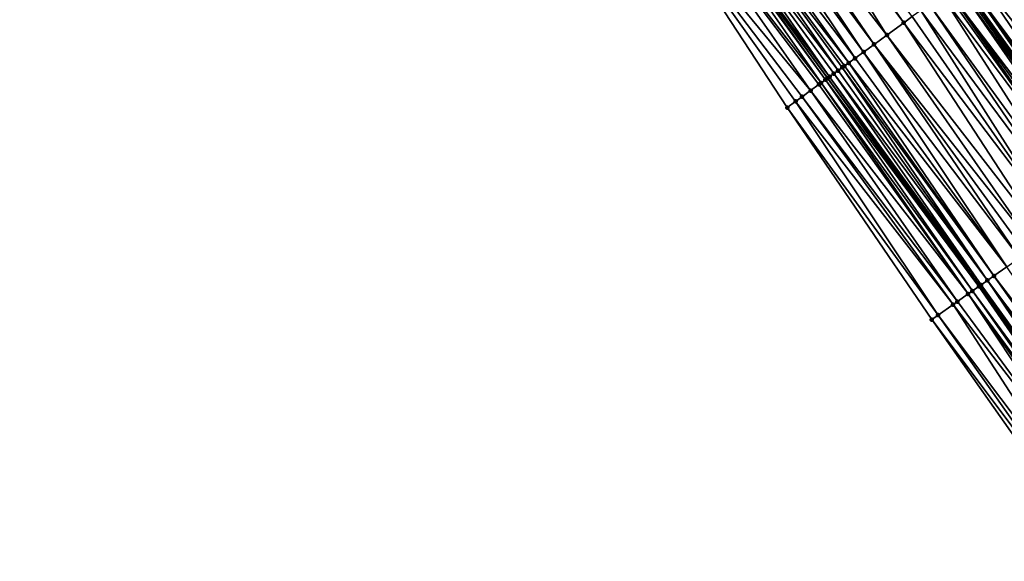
# Model space of a CAD drawing. Header units: feet. Extents: x 2004186 to 2014793, y 836912 to 864902.
# Tile 377 of 656: x 2009598 to 2009673, y 849208 to 849249. Entities that reach past the tile are written whole.
import ezdxf

# ---------------------------------------------------------------- set-up
doc = ezdxf.new("R2010")
doc.units = ezdxf.units.FT
doc.header["$LTSCALE"] = 100
doc.header["$MEASUREMENT"] = 0
for name, color, linetype, lineweight in [('EP_Travel Lane', 5, 'Continuous', 40), ('GPL_Skip Line', 2, 'Continuous', 40), ('Road Shots', 4, 'Continuous', 200), ('Road X-Section', 30, 'Continuous', 13)]:
    doc.layers.add(name, color=color, linetype=linetype, lineweight=lineweight)
doc.layers.add('I-77 SB_MM21-27-Surface-Border', color=7, linetype='Continuous')
doc.layers.add('I-77 SB_MM21-27-Surface-TIN', color=7, linetype='Continuous')

msp = doc.modelspace()

# ---------------------------------------------------------------- linework, layer by layer
at = {"layer": 'EP_Travel Lane'}
msp.add_polyline3d([(2009762.061131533, 849098.0198999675, 426.6504041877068), (2009750.965655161, 849114.3226856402, 426.583410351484), (2009739.700847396, 849130.8483745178, 426.5048936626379), (2009728.43596934, 849147.3741665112, 426.4609496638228), (2009717.171171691, 849163.8998405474, 426.3774458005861), (2009705.854541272, 849179.9433748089, 426.2394080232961), (2009694.301988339, 849196.2695737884, 426.2421832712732), (2009682.749522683, 849212.5956494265, 426.2020722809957), (2009671.197111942, 849228.9216474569, 426.1351139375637), (2009659.606643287, 849244.7816499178, 426.0817458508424), (2009647.804760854, 849260.9283043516, 426.0238451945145), (2009636.002914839, 849277.0749089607, 425.9473354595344), (2009624.382517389, 849292.970429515, 425.8941963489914), (2009612.464021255, 849309.0312690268, 425.8428847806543), (2009600.545613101, 849325.0919899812, 425.746965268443)], dxfattribs=at)
at = {"layer": 'GPL_Skip Line'}
msp.add_polyline3d([(2009772.510594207, 849104.9872873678, 427.1912455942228), (2009761.310572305, 849121.3920772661, 427.0964918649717), (2009750.001320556, 849137.8874181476, 427.0211621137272), (2009738.692047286, 849154.3827904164, 426.9563494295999), (2009727.382742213, 849170.8782090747, 426.9072543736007), (2009715.975979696, 849187.0854104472, 426.8281022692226), (2009704.447956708, 849203.4285671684, 426.7509124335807), (2009692.919903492, 849219.7717667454, 426.6885557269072), (2009681.391874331, 849236.1149322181, 426.6144188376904), (2009669.735576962, 849252.1509115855, 426.5385372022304), (2009657.971266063, 849268.324888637, 426.4793145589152), (2009646.206961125, 849284.4988574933, 426.4170270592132), (2009634.529143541, 849300.5488537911, 426.3617801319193), (2009622.567615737, 849316.5774326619, 426.2792342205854), (2009610.606079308, 849332.6060230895, 426.2010779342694)], dxfattribs=at)
at = {"layer": 'I-77 SB_MM21-27-Surface-Border', "color": 3, "linetype": 'ByBlock', "lineweight": -2}
msp.add_polyline3d([(2009759.976796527, 849096.630165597, 426.552056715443), (2009748.890434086, 849112.9045776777, 426.4880582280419), (2009736.948246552, 849128.9673550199, 426.3733212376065), (2009725.171064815, 849145.1431507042, 426.3259949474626), (2009713.559094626, 849161.4316635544, 426.2449530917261), (2009702.13163271, 849177.3169896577, 426.1681745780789), (2009690.603478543, 849193.6600956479, 426.1006655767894), (2009679.075289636, 849210.003250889, 426.0501650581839), (2009667.547138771, 849226.3463521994, 425.9810753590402), (2009656.521947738, 849242.5373537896, 425.9330669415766), (2009645.566244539, 849259.2996790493, 425.9222876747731), (2009633.801963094, 849275.473615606, 425.8479578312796), (2009622.078600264, 849291.2496153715, 425.7785576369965), (2009610.753423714, 849307.7536726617, 425.7722083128), (2009597.986232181, 849323.1804217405, 425.6315663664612)], dxfattribs=at)
at = {"layer": 'I-77 SB_MM21-27-Surface-TIN', "color": 128, "linetype": 'ByBlock', "lineweight": -2}
for points in [[(2009653.490838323, 849265.0651638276, 426.2750463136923), (2009651.873570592, 849263.8885393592, 426.204945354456), (2009664.123062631, 849248.0675485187, 426.2847778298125)], [(2009653.976018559, 849265.4181512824, 426.296119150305), (2009653.490838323, 849265.0651638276, 426.2750463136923), (2009665.416889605, 849249.0088305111, 426.3343127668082)], [(2009653.490838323, 849265.0651638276, 426.2750463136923), (2009664.123062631, 849248.0675485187, 426.2847778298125), (2009665.416889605, 849249.0088305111, 426.3343127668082)], [(2009653.976018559, 849265.4181512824, 426.296119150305), (2009665.416889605, 849249.0088305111, 426.3343127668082), (2009666.063776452, 849249.479508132, 426.3727154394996)], [(2009651.226662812, 849263.4178905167, 426.1772567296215), (2009650.57975952, 849262.9472355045, 426.1472711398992), (2009662.344072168, 849246.7732560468, 426.2055980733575)], [(2009651.873570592, 849263.8885393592, 426.204945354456), (2009651.226662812, 849263.4178905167, 426.1772567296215), (2009663.152714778, 849247.3615562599, 426.2361730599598)], [(2009651.226662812, 849263.4178905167, 426.1772567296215), (2009662.344072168, 849246.7732560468, 426.2055980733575), (2009663.152714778, 849247.3615562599, 426.2361730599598)], [(2009651.873570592, 849263.8885393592, 426.204945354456), (2009663.152714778, 849247.3615562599, 426.2361730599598), (2009664.123062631, 849248.0675485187, 426.2847778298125)], [(2009650.57975952, 849262.9472355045, 426.1472711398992), (2009649.60939628, 849262.2412643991, 426.1065418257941), (2009661.697168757, 849246.3026011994, 426.1756738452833)], [(2009650.57975952, 849262.9472355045, 426.1472711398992), (2009661.697168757, 849246.3026011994, 426.1756738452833), (2009662.344072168, 849246.7732560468, 426.2055980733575)], [(2009648.962497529, 849261.7706031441, 426.0742319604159), (2009648.315596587, 849261.2999448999, 426.0430432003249), (2009660.403348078, 849245.3613105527, 426.1229169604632)], [(2009649.60939628, 849262.2412643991, 426.1065418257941), (2009648.962497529, 849261.7706031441, 426.0742319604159), (2009661.211984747, 849245.9496189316, 426.1565321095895)], [(2009648.962497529, 849261.7706031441, 426.0742319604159), (2009660.888518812, 849245.7143110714, 426.1488534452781), (2009661.211984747, 849245.9496189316, 426.1565321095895)], [(2009648.962497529, 849261.7706031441, 426.0742319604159), (2009660.72679056, 849245.5966506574, 426.1426000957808), (2009660.888518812, 849245.7143110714, 426.1488534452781)], [(2009648.962497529, 849261.7706031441, 426.0742319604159), (2009660.403348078, 849245.3613105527, 426.1229169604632), (2009660.72679056, 849245.5966506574, 426.1426000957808)], [(2009649.60939628, 849262.2412643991, 426.1065418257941), (2009661.211984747, 849245.9496189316, 426.1565321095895), (2009661.697168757, 849246.3026011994, 426.1756738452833)], [(2009648.315596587, 849261.2999448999, 426.0430432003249), (2009647.804760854, 849260.9283043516, 426.0238451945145), (2009659.756455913, 849244.8906402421, 426.0872358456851)], [(2009648.315596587, 849261.2999448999, 426.0430432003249), (2009660.079899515, 849245.1259788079, 426.1063460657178), (2009660.403348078, 849245.3613105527, 426.1229169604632)], [(2009648.315596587, 849261.2999448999, 426.0430432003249), (2009659.756455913, 849244.8906402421, 426.0872358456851), (2009660.079899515, 849245.1259788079, 426.1063460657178)], [(2009646.860046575, 849260.2409953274, 425.9845871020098), (2009645.566244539, 849259.2996790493, 425.9222876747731), (2009658.30091673, 849243.83167578, 426.0232363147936)], [(2009647.668682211, 849260.8293051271, 426.0187311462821), (2009646.860046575, 849260.2409953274, 425.9845871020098), (2009659.109533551, 849244.4200114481, 426.067011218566)], [(2009646.860046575, 849260.2409953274, 425.9845871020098), (2009658.947810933, 849244.3023432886, 426.0578743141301), (2009659.109533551, 849244.4200114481, 426.067011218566)], [(2009646.860046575, 849260.2409953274, 425.9845871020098), (2009658.30091673, 849243.83167578, 426.0232363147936), (2009658.947810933, 849244.3023432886, 426.0578743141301)], [(2009647.668682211, 849260.8293051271, 426.0187311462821), (2009659.432993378, 849244.6553277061, 426.0778164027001), (2009647.804760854, 849260.9283043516, 426.0238451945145)], [(2009647.668682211, 849260.8293051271, 426.0187311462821), (2009659.109533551, 849244.4200114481, 426.067011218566), (2009659.432993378, 849244.6553277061, 426.0778164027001)], [(2009659.594727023, 849244.7729807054, 426.0813091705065), (2009659.606643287, 849244.7816499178, 426.0817458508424), (2009647.804760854, 849260.9283043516, 426.0238451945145)], [(2009659.756455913, 849244.8906402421, 426.0872358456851), (2009647.804760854, 849260.9283043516, 426.0238451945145), (2009659.606643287, 849244.7816499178, 426.0817458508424)], [(2009659.594727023, 849244.7729807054, 426.0813091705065), (2009647.804760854, 849260.9283043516, 426.0238451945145), (2009659.432993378, 849244.6553277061, 426.0778164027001)], [(2009645.566244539, 849259.2996790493, 425.9222876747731), (2009657.654025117, 849243.3610047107, 425.9872727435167), (2009658.30091673, 849243.83167578, 426.0232363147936)], [(2009645.566244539, 849259.2996790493, 425.9222876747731), (2009657.168849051, 849243.008011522, 425.9640652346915), (2009657.654025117, 849243.3610047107, 425.9872727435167)], [(2009645.566244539, 849259.2996790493, 425.9222876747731), (2009656.521947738, 849242.5373537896, 425.9330669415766), (2009657.168849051, 849243.008011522, 425.9640652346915)], [(2009674.473547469, 849255.5979844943, 426.7480841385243), (2009672.532829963, 849254.1860299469, 426.6620325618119), (2009685.196184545, 849238.7991105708, 426.7722373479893)], [(2009672.532829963, 849254.1860299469, 426.6620325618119), (2009671.239015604, 849253.2447306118, 426.6060410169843), (2009683.72543084, 849237.7613805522, 426.7062536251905)], [(2009672.532829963, 849254.1860299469, 426.6620325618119), (2009683.72543084, 849237.7613805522, 426.7062536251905), (2009685.196184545, 849238.7991105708, 426.7722373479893)], [(2009670.753826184, 849252.8917557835, 426.5896689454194), (2009670.106920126, 849252.4211045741, 426.5610991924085), (2009681.927810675, 849236.4930896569, 426.6414899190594)], [(2009671.239015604, 849253.2447306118, 426.6060410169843), (2009670.753826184, 849252.8917557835, 426.5896689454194), (2009683.071752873, 849237.3001808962, 426.6816741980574)], [(2009670.753826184, 849252.8917557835, 426.5896689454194), (2009681.927810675, 849236.4930896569, 426.6414899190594), (2009683.071752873, 849237.3001808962, 426.6816741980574)], [(2009671.239015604, 849253.2447306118, 426.6060410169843), (2009683.071752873, 849237.3001808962, 426.6816741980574), (2009683.72543084, 849237.7613805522, 426.7062536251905)], [(2009669.621753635, 849252.0680982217, 426.5329907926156), (2009669.460022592, 849251.9504416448, 426.5281660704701), (2009681.110732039, 849235.9165634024, 426.6015105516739)], [(2009669.621753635, 849252.0680982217, 426.5329907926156), (2009681.110732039, 849235.9165634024, 426.6015105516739), (2009669.735576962, 849252.1509115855, 426.5385372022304)], [(2009669.783478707, 849252.1857630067, 426.540871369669), (2009669.735576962, 849252.1509115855, 426.5385372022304), (2009681.391874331, 849236.1149322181, 426.6144188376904)], [(2009681.110732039, 849235.9165634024, 426.6015105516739), (2009681.391874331, 849236.1149322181, 426.6144188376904), (2009669.735576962, 849252.1509115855, 426.5385372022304)], [(2009670.106920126, 849252.4211045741, 426.5610991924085), (2009669.783478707, 849252.1857630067, 426.540871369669), (2009681.391874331, 849236.1149322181, 426.6144188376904)], [(2009670.106920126, 849252.4211045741, 426.5610991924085), (2009681.391874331, 849236.1149322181, 426.6144188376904), (2009681.600982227, 849236.2624748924, 426.6240197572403)], [(2009670.106920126, 849252.4211045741, 426.5610991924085), (2009681.600982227, 849236.2624748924, 426.6240197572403), (2009681.927810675, 849236.4930896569, 426.6414899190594)], [(2009668.651351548, 849251.3621805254, 426.5121454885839), (2009668.327900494, 849251.1268522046, 426.4968493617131), (2009680.13019753, 849235.22478881, 426.5732747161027)], [(2009668.813081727, 849251.47983829, 426.5174124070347), (2009668.651351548, 849251.3621805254, 426.5121454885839), (2009680.13019753, 849235.22478881, 426.5732747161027)], [(2009669.460022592, 849251.9504416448, 426.5281660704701), (2009668.813081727, 849251.47983829, 426.5174124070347), (2009680.783884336, 849235.6859759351, 426.5935079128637)], [(2009668.813081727, 849251.47983829, 426.5174124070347), (2009680.457034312, 849235.4553917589, 426.5866468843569), (2009680.783884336, 849235.6859759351, 426.5935079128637)], [(2009668.813081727, 849251.47983829, 426.5174124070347), (2009680.13019753, 849235.22478881, 426.5732747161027), (2009680.457034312, 849235.4553917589, 426.5866468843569)], [(2009669.460022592, 849251.9504416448, 426.5281660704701), (2009680.783884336, 849235.6859759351, 426.5935079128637), (2009681.110732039, 849235.9165634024, 426.6015105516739)], [(2009668.327900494, 849251.1268522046, 426.4968493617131), (2009667.357556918, 849250.4208540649, 426.4460552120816), (2009678.986308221, 849234.4176225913, 426.5070848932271)], [(2009668.327900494, 849251.1268522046, 426.4968493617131), (2009678.986308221, 849234.4176225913, 426.5070848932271), (2009680.13019753, 849235.22478881, 426.5732747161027)], [(2009666.71066015, 849249.9501900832, 426.4127303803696), (2009666.063776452, 849249.479508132, 426.3727154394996), (2009677.352170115, 849233.2645429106, 426.41770193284)], [(2009667.357556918, 849250.4208540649, 426.4460552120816), (2009666.71066015, 849249.9501900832, 426.4127303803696), (2009678.496061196, 849234.0717066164, 426.4830201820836)], [(2009666.71066015, 849249.9501900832, 426.4127303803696), (2009677.352170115, 849233.2645429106, 426.41770193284), (2009678.496061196, 849234.0717066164, 426.4830201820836)], [(2009667.357556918, 849250.4208540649, 426.4460552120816), (2009678.496061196, 849234.0717066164, 426.4830201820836), (2009678.986308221, 849234.4176225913, 426.5070848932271)], [(2009665.416889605, 849249.0088305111, 426.3343127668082), (2009664.123062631, 849248.0675485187, 426.2847778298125), (2009676.208244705, 849232.4574278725, 426.369263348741)], [(2009666.063776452, 849249.479508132, 426.3727154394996), (2009665.416889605, 849249.0088305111, 426.3343127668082), (2009677.352170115, 849233.2645429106, 426.41770193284)], [(2009665.416889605, 849249.0088305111, 426.3343127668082), (2009676.208244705, 849232.4574278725, 426.369263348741), (2009677.352170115, 849233.2645429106, 426.41770193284)], [(2009664.123062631, 849248.0675485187, 426.2847778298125), (2009663.152714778, 849247.3615562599, 426.2361730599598), (2009675.391157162, 849231.880914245, 426.3336634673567)], [(2009664.123062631, 849248.0675485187, 426.2847778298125), (2009675.391157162, 849231.880914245, 426.3336634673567), (2009676.208244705, 849232.4574278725, 426.369263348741)], [(2009662.344072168, 849246.7732560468, 426.2055980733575), (2009661.697168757, 849246.3026011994, 426.1756738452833), (2009673.266751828, 849230.3819472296, 426.2301491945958)], [(2009663.152714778, 849247.3615562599, 426.2361730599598), (2009662.344072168, 849246.7732560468, 426.2055980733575), (2009674.24725222, 849231.0737701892, 426.2751604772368)], [(2009662.344072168, 849246.7732560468, 426.2055980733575), (2009673.266751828, 849230.3819472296, 426.2301491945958), (2009674.24725222, 849231.0737701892, 426.2751604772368)], [(2009663.152714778, 849247.3615562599, 426.2361730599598), (2009674.73750037, 849231.4196845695, 426.2986721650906), (2009675.391157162, 849231.880914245, 426.3336634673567)], [(2009663.152714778, 849247.3615562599, 426.2361730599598), (2009674.24725222, 849231.0737701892, 426.2751604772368), (2009674.73750037, 849231.4196845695, 426.2986721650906)], [(2009661.211984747, 849245.9496189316, 426.1565321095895), (2009660.888518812, 849245.7143110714, 426.1488534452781), (2009672.286242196, 849229.6901373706, 426.1896816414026)], [(2009661.697168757, 849246.3026011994, 426.1756738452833), (2009661.211984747, 849245.9496189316, 426.1565321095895), (2009673.266751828, 849230.3819472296, 426.2301491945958)], [(2009661.211984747, 849245.9496189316, 426.1565321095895), (2009672.286242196, 849229.6901373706, 426.1896816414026), (2009673.266751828, 849230.3819472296, 426.2301491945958)], [(2009660.403348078, 849245.3613105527, 426.1229169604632), (2009660.079899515, 849245.1259788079, 426.1063460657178), (2009671.796003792, 849229.3442091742, 426.1613780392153)], [(2009660.72679056, 849245.5966506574, 426.1426000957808), (2009660.403348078, 849245.3613105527, 426.1229169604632), (2009671.796003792, 849229.3442091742, 426.1613780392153)], [(2009660.888518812, 849245.7143110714, 426.1488534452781), (2009660.72679056, 849245.5966506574, 426.1426000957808), (2009672.286242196, 849229.6901373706, 426.1896816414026)], [(2009660.72679056, 849245.5966506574, 426.1426000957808), (2009671.796003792, 849229.3442091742, 426.1613780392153), (2009672.286242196, 849229.6901373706, 426.1896816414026)], [(2009659.432993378, 849244.6553277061, 426.0778164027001), (2009659.109533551, 849244.4200114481, 426.067011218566), (2009670.652045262, 849228.5371410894, 426.1292246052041)], [(2009659.594727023, 849244.7729807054, 426.0813091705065), (2009659.432993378, 849244.6553277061, 426.0778164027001), (2009671.142331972, 849228.8830008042, 426.1337762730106)], [(2009659.432993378, 849244.6553277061, 426.0778164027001), (2009670.652045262, 849228.5371410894, 426.1292246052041), (2009671.142331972, 849228.8830008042, 426.1337762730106)], [(2009659.594727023, 849244.7729807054, 426.0813091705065), (2009671.142331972, 849228.8830008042, 426.1337762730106), (2009659.606643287, 849244.7816499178, 426.0817458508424)], [(2009659.756455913, 849244.8906402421, 426.0872358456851), (2009659.606643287, 849244.7816499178, 426.0817458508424), (2009671.197111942, 849228.9216474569, 426.1351139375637)], [(2009671.142331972, 849228.8830008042, 426.1337762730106), (2009671.197111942, 849228.9216474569, 426.1351139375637), (2009659.606643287, 849244.7816499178, 426.0817458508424)], [(2009660.079899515, 849245.1259788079, 426.1063460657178), (2009659.756455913, 849244.8906402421, 426.0872358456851), (2009671.305755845, 849228.998294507, 426.1377668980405)], [(2009659.756455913, 849244.8906402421, 426.0872358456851), (2009671.197111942, 849228.9216474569, 426.1351139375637), (2009671.305755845, 849228.998294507, 426.1377668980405)], [(2009660.079899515, 849245.1259788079, 426.1063460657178), (2009671.305755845, 849228.998294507, 426.1377668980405), (2009671.796003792, 849229.3442091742, 426.1613780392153)], [(2009658.30091673, 849243.83167578, 426.0232363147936), (2009657.654025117, 849243.3610047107, 425.9872727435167), (2009669.50812632, 849227.7300168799, 426.0776050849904)], [(2009658.947810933, 849244.3023432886, 426.0578743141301), (2009658.30091673, 849243.83167578, 426.0232363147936), (2009670.325201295, 849228.3065483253, 426.1193848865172)], [(2009658.30091673, 849243.83167578, 426.0232363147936), (2009669.50812632, 849227.7300168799, 426.0776050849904), (2009670.325201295, 849228.3065483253, 426.1193848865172)], [(2009659.109533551, 849244.4200114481, 426.067011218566), (2009658.947810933, 849244.3023432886, 426.0578743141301), (2009670.325201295, 849228.3065483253, 426.1193848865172)], [(2009659.109533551, 849244.4200114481, 426.067011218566), (2009670.325201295, 849228.3065483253, 426.1193848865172), (2009670.652045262, 849228.5371410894, 426.1292246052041)], [(2009657.168849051, 849243.008011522, 425.9640652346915), (2009656.521947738, 849242.5373537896, 425.9330669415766), (2009668.037394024, 849226.6922565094, 426.001094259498)], [(2009657.654025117, 849243.3610047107, 425.9872727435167), (2009657.168849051, 849243.008011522, 425.9640652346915), (2009669.181300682, 849227.4993981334, 426.058753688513)], [(2009657.168849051, 849243.008011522, 425.9640652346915), (2009668.037394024, 849226.6922565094, 426.001094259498), (2009669.181300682, 849227.4993981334, 426.058753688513)], [(2009657.654025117, 849243.3610047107, 425.9872727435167), (2009669.181300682, 849227.4993981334, 426.058753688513), (2009669.50812632, 849227.7300168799, 426.0776050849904)], [(2009656.521947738, 849242.5373537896, 425.9330669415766), (2009667.547138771, 849226.3463521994, 425.9810753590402), (2009668.037394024, 849226.6922565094, 426.001094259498)], [(2009673.266751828, 849230.3819472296, 426.2301491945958), (2009672.286242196, 849229.6901373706, 426.1896816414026), (2009684.468096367, 849213.8081997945, 426.270901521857)], [(2009672.286242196, 849229.6901373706, 426.1896816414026), (2009671.796003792, 849229.3442091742, 426.1613780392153), (2009683.814416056, 849213.3470034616, 426.2474734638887)], [(2009672.286242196, 849229.6901373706, 426.1896816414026), (2009684.141253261, 849213.5776058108, 426.260638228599), (2009684.468096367, 849213.8081997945, 426.270901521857)], [(2009672.286242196, 849229.6901373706, 426.1896816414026), (2009683.814416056, 849213.3470034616, 426.2474734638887), (2009684.141253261, 849213.5776058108, 426.260638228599)], [(2009671.142331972, 849228.8830008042, 426.1337762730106), (2009670.652045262, 849228.5371410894, 426.1292246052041), (2009682.507060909, 849212.4246030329, 426.1979249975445)], [(2009671.142331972, 849228.8830008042, 426.1337762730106), (2009682.670485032, 849212.5398963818, 426.2017931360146), (2009671.197111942, 849228.9216474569, 426.1351139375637)], [(2009671.142331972, 849228.8830008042, 426.1337762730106), (2009682.507060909, 849212.4246030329, 426.1979249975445), (2009682.670485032, 849212.5398963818, 426.2017931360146)], [(2009671.305755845, 849228.998294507, 426.1377668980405), (2009671.197111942, 849228.9216474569, 426.1351139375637), (2009682.749522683, 849212.5956494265, 426.2020722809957)], [(2009682.670485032, 849212.5398963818, 426.2017931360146), (2009682.749522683, 849212.5956494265, 426.2020722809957), (2009671.197111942, 849228.9216474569, 426.1351139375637)], [(2009671.796003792, 849229.3442091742, 426.1613780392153), (2009671.305755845, 849228.998294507, 426.1377668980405), (2009682.997346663, 849212.7704641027, 426.2029475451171)], [(2009671.305755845, 849228.998294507, 426.1377668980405), (2009682.749522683, 849212.5956494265, 426.2020722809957), (2009682.997346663, 849212.7704641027, 426.2029475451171)], [(2009671.796003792, 849229.3442091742, 426.1613780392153), (2009683.324180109, 849213.0010717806, 426.2179604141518), (2009683.814416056, 849213.3470034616, 426.2474734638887)], [(2009671.796003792, 849229.3442091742, 426.1613780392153), (2009682.997346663, 849212.7704641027, 426.2029475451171), (2009683.324180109, 849213.0010717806, 426.2179604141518)], [(2009670.325201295, 849228.3065483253, 426.1193848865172), (2009669.50812632, 849227.7300168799, 426.0776050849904), (2009681.363128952, 849211.617497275, 426.152703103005)], [(2009670.652045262, 849228.5371410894, 426.1292246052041), (2009670.325201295, 849228.3065483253, 426.1193848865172), (2009682.180219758, 849212.1940062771, 426.1867002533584)], [(2009670.325201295, 849228.3065483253, 426.1193848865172), (2009681.853383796, 849211.9634021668, 426.1729246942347), (2009682.180219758, 849212.1940062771, 426.1867002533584)], [(2009670.325201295, 849228.3065483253, 426.1193848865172), (2009681.363128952, 849211.617497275, 426.152703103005), (2009681.853383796, 849211.9634021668, 426.1729246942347)], [(2009670.652045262, 849228.5371410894, 426.1292246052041), (2009682.180219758, 849212.1940062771, 426.1867002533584), (2009682.507060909, 849212.4246030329, 426.1979249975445)], [(2009669.181300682, 849227.4993981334, 426.058753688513), (2009668.037394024, 849226.6922565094, 426.001094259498), (2009680.055796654, 849210.6950644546, 426.0919200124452)], [(2009669.50812632, 849227.7300168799, 426.0776050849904), (2009669.181300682, 849227.4993981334, 426.058753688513), (2009681.363128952, 849211.617497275, 426.152703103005)], [(2009669.181300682, 849227.4993981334, 426.058753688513), (2009680.055796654, 849210.6950644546, 426.0919200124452), (2009681.363128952, 849211.617497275, 426.152703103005)], [(2009668.037394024, 849226.6922565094, 426.001094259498), (2009667.547138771, 849226.3463521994, 425.9810753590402), (2009679.565538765, 849210.349163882, 426.0731964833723)], [(2009668.037394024, 849226.6922565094, 426.001094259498), (2009679.565538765, 849210.349163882, 426.0731964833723), (2009680.055796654, 849210.6950644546, 426.0919200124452)], [(2009667.547138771, 849226.3463521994, 425.9810753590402), (2009679.075289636, 849210.003250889, 426.0501650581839), (2009679.565538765, 849210.349163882, 426.0731964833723)]]:
    msp.add_3dface(points, dxfattribs=at)
at = {"layer": 'Road Shots', "lineweight": 100}
for p in [(2009665.416889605, 849249.0088305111, 426.3343127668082), (2009664.123062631, 849248.0675485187, 426.2847778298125), (2009662.344072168, 849246.7732560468, 426.2055980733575), (2009663.152714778, 849247.3615562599, 426.2361730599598), (2009661.211984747, 849245.9496189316, 426.1565321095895), (2009661.697168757, 849246.3026011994, 426.1756738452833), (2009660.403348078, 849245.3613105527, 426.1229169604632), (2009660.72679056, 849245.5966506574, 426.1426000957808), (2009660.888518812, 849245.7143110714, 426.1488534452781), (2009659.432993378, 849244.6553277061, 426.0778164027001), (2009659.594727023, 849244.7729807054, 426.0813091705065), (2009659.756455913, 849244.8906402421, 426.0872358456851), (2009660.079899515, 849245.1259788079, 426.1063460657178), (2009658.30091673, 849243.83167578, 426.0232363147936), (2009658.947810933, 849244.3023432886, 426.0578743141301), (2009659.109533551, 849244.4200114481, 426.067011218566), (2009657.168849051, 849243.008011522, 425.9640652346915), (2009657.654025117, 849243.3610047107, 425.9872727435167), (2009656.521947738, 849242.5373537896, 425.9330669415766), (2009672.286242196, 849229.6901373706, 426.1896816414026), (2009671.142331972, 849228.8830008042, 426.1337762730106), (2009671.305755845, 849228.998294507, 426.1377668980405), (2009671.796003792, 849229.3442091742, 426.1613780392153), (2009670.325201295, 849228.3065483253, 426.1193848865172), (2009670.652045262, 849228.5371410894, 426.1292246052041), (2009669.181300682, 849227.4993981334, 426.058753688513), (2009669.50812632, 849227.7300168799, 426.0776050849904), (2009668.037394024, 849226.6922565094, 426.001094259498), (2009667.547138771, 849226.3463521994, 425.9810753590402)]:
    msp.add_point(p, dxfattribs=at)
at = {"layer": 'Road X-Section', "extrusion": (0.5882148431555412, -0.8086978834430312, 0.003321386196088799), "elevation": 495330.5680544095, "flags": 128}
msp.add_lwpolyline([(2124753.761412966, -1219.257769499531), (2124754.561412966, -1219.226771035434), (2124755.161412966, -1219.2035633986), (2124755.961412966, -1219.167599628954), (2124756.761412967, -1219.13296143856), (2124756.961412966, -1219.123824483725), (2124757.361412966, -1219.113019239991), (2124757.561412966, -1219.10952645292), (2124757.761412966, -1219.103599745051), (2124758.161412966, -1219.084489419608), (2124758.561412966, -1219.06791843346), (2124758.961412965, -1219.048235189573), (2124759.161412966, -1219.041981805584), (2124759.561412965, -1219.034303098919), (2124760.161412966, -1219.015161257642), (2124760.961412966, -1218.98523686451), (2124761.961412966, -1218.954661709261), (2124763.161412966, -1218.906056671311), (2124764.761412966, -1218.856521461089), (2124765.561412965, -1218.818118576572), (2124766.361412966, -1218.778103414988), (2124767.161412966, -1218.744778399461), (2124768.361412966, -1218.693983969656), (2124768.761412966, -1218.678687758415), (2124768.961412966, -1218.673420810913), (2124769.761412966, -1218.662667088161), (2124769.961412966, -1218.657842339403), (2124770.161412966, -1218.649961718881), (2124770.561412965, -1218.629733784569), (2124771.361412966, -1218.601163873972), (2124771.961412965, -1218.584791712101), (2124773.561412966, -1218.528799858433), (2124775.961412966, -1218.442747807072), (2124776.961412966, -1218.412235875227), (2124777.961412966, -1218.374016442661), (2124778.761412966, -1218.340405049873), (2124779.961412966, -1218.287289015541), (2124780.561412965, -1218.261310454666), (2124781.161412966, -1218.239810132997), (2124781.761412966, -1218.224151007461), (2124781.961412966, -1218.217160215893), (2124782.361412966, -1218.200205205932), (2124783.161412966, -1218.17363018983), (2124784.161412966, -1218.131730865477), (2124785.361412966, -1218.081744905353), (2124786.361412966, -1218.029361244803), (2124786.561412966, -1218.020349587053), (2124787.161412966, -1217.997391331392), (2124788.361412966, -1217.949334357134), (2124789.761412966, -1217.897154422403), (2124790.361412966, -1217.870948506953), (2124791.361412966, -1217.826299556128), (2124791.961412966, -1217.805337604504), (2124792.561412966, -1217.787885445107), (2124792.961412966, -1217.778423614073), (2124793.361412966, -1217.763314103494), (2124793.561412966, -1217.759595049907), (2124793.761412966, -1217.759174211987), (2124793.961412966, -1217.751029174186), (2124794.161412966, -1217.732686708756), (2124794.561412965, -1217.689658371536), (2124794.761412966, -1217.678810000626), (2124795.161412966, -1217.66461474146), (2124795.561412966, -1217.655251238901), (2124795.761412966, -1217.651688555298), (2124795.961412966, -1217.644535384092), (2124796.161412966, -1217.633859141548), (2124796.361412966, -1217.620047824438), (2124796.561412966, -1217.609856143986), (2124797.161412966, -1217.587465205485), (2124797.761412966, -1217.566897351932), (2124799.561412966, -1217.500108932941), (2124800.761412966, -1217.457745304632), (2124801.961412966, -1217.414734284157), (2124802.361412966, -1217.40209565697), (2124802.561412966, -1217.394540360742)], dxfattribs=at)
at = {"layer": 'Road X-Section', "extrusion": (0.5764073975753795, -0.8171548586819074, 0.003528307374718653), "elevation": 464439.3087877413, "flags": 128}
msp.add_lwpolyline([(2131723.217635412, -1212.711111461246), (2131723.817635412, -1212.69109243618), (2131725.217635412, -1212.63343264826), (2131725.617635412, -1212.614581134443), (2131726.617635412, -1212.572801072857), (2131727.017635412, -1212.562961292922), (2131727.617635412, -1212.558409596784), (2131727.817635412, -1212.554418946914), (2131728.417635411, -1212.53080765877), (2131729.017635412, -1212.502503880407), (2131730.217635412, -1212.462036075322), (2131731.417635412, -1212.417024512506), (2131732.017635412, -1212.393512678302), (2131732.817635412, -1212.358521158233), (2131733.817635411, -1212.322921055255), (2131735.217635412, -1212.274482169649), (2131736.617635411, -1212.209163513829), (2131737.217635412, -1212.185098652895), (2131738.617635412, -1212.118908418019), (2131739.017635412, -1212.105536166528), (2131739.417635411, -1212.098675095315), (2131739.817635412, -1212.090672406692), (2131740.417635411, -1212.068163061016), (2131740.817635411, -1212.050692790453), (2131742.217635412, -1212.010508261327), (2131743.017635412, -1211.985928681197), (2131744.817635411, -1211.919944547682), (2131745.817635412, -1211.879374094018), (2131746.417635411, -1211.858852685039), (2131747.217635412, -1211.831261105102), (2131749.017635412, -1211.75875059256), (2131750.417635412, -1211.697021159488), (2131751.417635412, -1211.664000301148), (2131751.817635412, -1211.651727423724), (2131752.217635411, -1211.636294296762), (2131752.417635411, -1211.631518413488), (2131753.217635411, -1211.601432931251), (2131754.417635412, -1211.549071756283), (2131755.017635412, -1211.524730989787), (2131756.617635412, -1211.454231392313), (2131757.417635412, -1211.421818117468), (2131758.817635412, -1211.364313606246), (2131760.017635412, -1211.318162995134), (2131761.817635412, -1211.245654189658), (2131762.817635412, -1211.210065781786), (2131763.417635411, -1211.189408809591), (2131763.817635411, -1211.18243498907), (2131764.017635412, -1211.167012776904), (2131764.417635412, -1211.122593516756), (2131764.617635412, -1211.113138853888), (2131764.817635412, -1211.1106563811), (2131765.017635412, -1211.111876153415), (2131765.217635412, -1211.109871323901), (2131765.617635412, -1211.094722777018), (2131765.817635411, -1211.090147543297), (2131766.017635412, -1211.082382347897), (2131766.417635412, -1211.05509559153), (2131767.217635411, -1211.02755690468), (2131767.617635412, -1211.011369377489), (2131768.417635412, -1210.98447758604), (2131769.417635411, -1210.94287978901), (2131770.817635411, -1210.892197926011), (2131771.817635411, -1210.856654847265), (2131772.217635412, -1210.843814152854), (2131772.617635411, -1210.829249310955)], dxfattribs=at)

doc.saveas('drawing.dxf')
